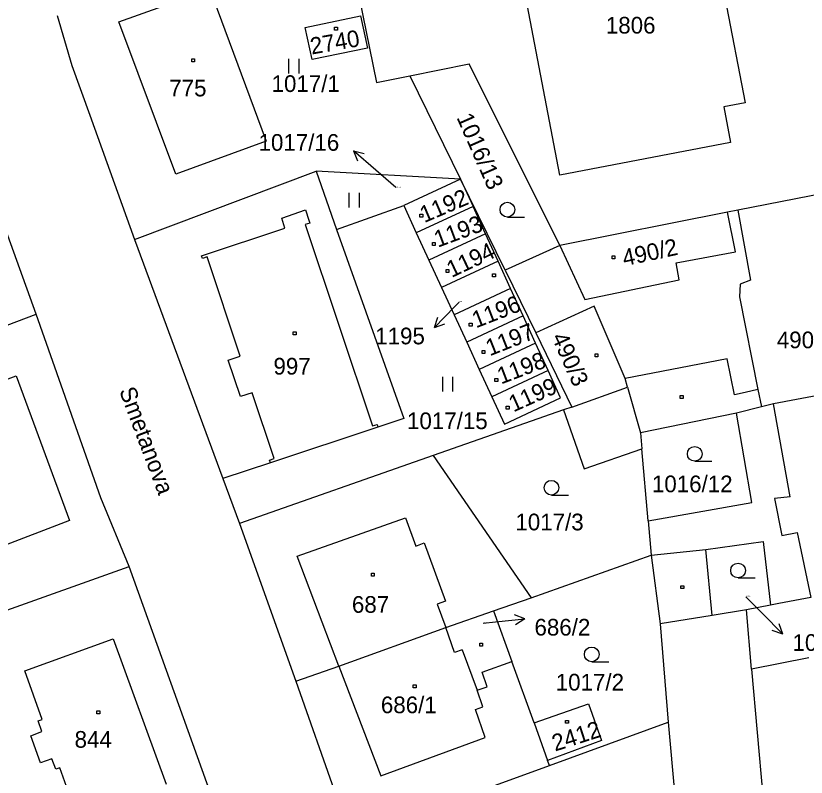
# Model space of a CAD drawing. Extents: x -795483 to -789093, y -1112258 to -1108741.
# Drawn here: x -792037.8 to -791957.3, y -1110049.9 to -1109972.4 of the extents above; entities that cross this region are included whole.
import ezdxf

# ---------------------------------------------------------------- set-up
doc = ezdxf.new("R2010")
doc.units = 0
for name, color, linetype in [('Komunikace', 7, 'Continuous'), ('Vrstva 1', 7, 'Continuous'), ('Vrstva 14', 7, 'Continuous'), ('Vrstva 15', 7, 'Continuous'), ('Vrstva 16', 7, 'Continuous'), ('Vrstva 2', 7, 'Continuous'), ('Vrstva 23', 7, 'Continuous'), ('Vrstva 25', 7, 'Continuous'), ('Vrstva 38', 7, 'Continuous')]:
    doc.layers.add(name, color=color, linetype=linetype)

msp = doc.modelspace()

# ---------------------------------------------------------------- linework, layer by layer
at = {"layer": 'Komunikace'}
for p, q in [((-791999.14, -1109989.86), (-792001.19, -1109988.08)), ((-791992.7, -1110001.53), (-791993.12, -1110001.97)), ((-791963.48, -1110031.54), (-791961.84, -1110033.22)), ((-791990.24, -1110034.24), (-791989, -1110034.11))]:
    msp.add_line(p, q, dxfattribs=at)
at = {"layer": 'Vrstva 1'}
for p, q in [((-792004.82, -1109960.94), (-792001.12, -1109979.15)), ((-791982.43, -1109988.6), (-791987.47, -1109962.34)), ((-792027.35, -1109972.98), (-792018.1, -1109969.65)), ((-792018.1, -1109969.65), (-792012.35, -1109985.13)), ((-791965.74, -1109969.93), (-791963.57, -1109981.23)), ((-792033.62, -1109972.34), (-792032.14, -1109977.43)), ((-792021.56, -1109988.48), (-792027.35, -1109972.98)), ((-792032.14, -1109977.43), (-792030.29, -1109982.48)), ((-791997.72, -1109978.48), (-791991.67, -1109977.27)), ((-791982.44, -1109995.77), (-791991.67, -1109977.27)), ((-792035.76, -1110002.76), (-792044.62, -1109978.29)), ((-792001.12, -1109979.15), (-791997.72, -1109978.48)), ((-791997.72, -1109978.48), (-791992.55, -1109989)), ((-791963.57, -1109981.23), (-791965.73, -1109981.65)), ((-791965.73, -1109981.65), (-791965.04, -1109985.28)), ((-792030.29, -1109982.48), (-792025.74, -1109995.14)), ((-792012.35, -1109985.13), (-792021.56, -1109988.48)), ((-791965.04, -1109985.28), (-791982.43, -1109988.6)), ((-792025.74, -1109995.14), (-792007.24, -1109988.18)), ((-792007.24, -1109988.18), (-792005.17, -1109994.14)), ((-791992.55, -1109989), (-792007.24, -1109988.18)), ((-791992.55, -1109989), (-791998.34, -1109991.69)), ((-791992.55, -1109989), (-791991.27, -1109991.79)), ((-791988, -1109998.29), (-791992.55, -1109989)), ((-791953.76, -1109990.11), (-791964.32, -1109992.17)), ((-792005.17, -1109994.14), (-791998.34, -1109991.69)), ((-791998.34, -1109991.69), (-791997.06, -1109994.47)), ((-791991.27, -1109991.79), (-791997.06, -1109994.47)), ((-791990, -1109994.57), (-791991.27, -1109991.79)), ((-791964.32, -1109992.17), (-791965.37, -1109992.38)), ((-791965.37, -1109992.38), (-791982.44, -1109995.77)), ((-791964.56, -1109996.42), (-791965.37, -1109992.38)), ((-792005.17, -1109994.14), (-791998.34, -1110013.39)), ((-791997.06, -1109994.47), (-791995.77, -1109997.26)), ((-791990, -1109994.57), (-791995.77, -1109997.26)), ((-791988.73, -1109997.36), (-791990, -1109994.57)), ((-792025.74, -1109995.14), (-792016.75, -1110019.5)), ((-791982.44, -1109995.77), (-791988, -1109998.29)), ((-791982.44, -1109995.77), (-791979.89, -1110001.26)), ((-791970.58, -1109997.52), (-791964.56, -1109996.42)), ((-791995.77, -1109997.26), (-791994.49, -1110000.04)), ((-791988.73, -1109997.36), (-791994.49, -1110000.04)), ((-791987.45, -1110000.15), (-791988.73, -1109997.36)), ((-791970.29, -1109999.27), (-791970.58, -1109997.52)), ((-791988, -1109998.29), (-791984.87, -1110004.67)), ((-791979.89, -1110001.26), (-791970.29, -1109999.27)), ((-791994.49, -1110000.04), (-791993.21, -1110002.82)), ((-791987.45, -1110000.15), (-791993.21, -1110002.82)), ((-791986.18, -1110002.93), (-791987.45, -1110000.15)), ((-791978.93, -1110001.93), (-791984.87, -1110004.67)), ((-791975.79, -1110009.32), (-791978.93, -1110001.93)), ((-792050.41, -1110008.23), (-792035.76, -1110002.76)), ((-792029.2, -1110021.48), (-792035.76, -1110002.76)), ((-791993.21, -1110002.82), (-791991.92, -1110005.61)), ((-791986.18, -1110002.93), (-791991.92, -1110005.61)), ((-791984.9, -1110005.72), (-791986.18, -1110002.93)), ((-791984.87, -1110004.67), (-791981.22, -1110012.22)), ((-791991.92, -1110005.61), (-791990.64, -1110008.4)), ((-791984.9, -1110005.72), (-791990.64, -1110008.4)), ((-791983.63, -1110008.51), (-791984.9, -1110005.72)), ((-791990.64, -1110008.4), (-791989.35, -1110011.18)), ((-791983.63, -1110008.51), (-791989.35, -1110011.18)), ((-791982.36, -1110011.29), (-791983.63, -1110008.51)), ((-791975.54, -1110010.19), (-791975.79, -1110009.32)), ((-791950.13, -1110009.92), (-791960.66, -1110011.88)), ((-791981.22, -1110012.22), (-791975.54, -1110010.19)), ((-791975.54, -1110010.19), (-791974.21, -1110014.85)), ((-791989.35, -1110011.18), (-791988.07, -1110013.97)), ((-791988.07, -1110013.97), (-791982.36, -1110011.29)), ((-791981.22, -1110012.22), (-791982.07, -1110012.52)), ((-791961.9, -1110012.2), (-791964.43, -1110012.85)), ((-791960.66, -1110011.88), (-791961.9, -1110012.2)), ((-791982.07, -1110012.52), (-791995.34, -1110017.16)), ((-791964.43, -1110012.85), (-791974.21, -1110014.85)), ((-791962.88, -1110021.94), (-791964.43, -1110012.85)), ((-791998.34, -1110013.39), (-792000.96, -1110014.26)), ((-792000.96, -1110014.26), (-792011.92, -1110017.9)), ((-791974.21, -1110014.85), (-791974.07, -1110016.46)), ((-791973.43, -1110023.81), (-791974.07, -1110016.46)), ((-791995.34, -1110017.16), (-792015.06, -1110024.07)), ((-791995.34, -1110017.16), (-791985.37, -1110031.64)), ((-792011.92, -1110017.9), (-792016.75, -1110019.5)), ((-792016.75, -1110019.5), (-792015.06, -1110024.07)), ((-792026.31, -1110028.47), (-792029.2, -1110021.48)), ((-791973.43, -1110023.81), (-791962.88, -1110021.94)), ((-792015.06, -1110024.07), (-792009.33, -1110040.13)), ((-791973.43, -1110023.81), (-791973.12, -1110027.32)), ((-791967.55, -1110026.74), (-791961.73, -1110025.92)), ((-791961.73, -1110025.92), (-791960.98, -1110032.41)), ((-791966.92, -1110033.44), (-791967.55, -1110026.74)), ((-791985.37, -1110031.64), (-791973.12, -1110027.32)), ((-791973.12, -1110027.32), (-791972.23, -1110034.29)), ((-792057.7, -1110039.65), (-792026.31, -1110028.47)), ((-792017.11, -1110054.09), (-792026.31, -1110028.47)), ((-791989.19, -1110032.98), (-791985.37, -1110031.64)), ((-791956.88, -1110031.63), (-791960.14, -1110032.25)), ((-791960.98, -1110032.41), (-791963.44, -1110032.88)), ((-791960.14, -1110032.25), (-791960.98, -1110032.41)), ((-791994.04, -1110034.69), (-791989.19, -1110032.98)), ((-791989.19, -1110032.98), (-791987.32, -1110038.14)), ((-791963.44, -1110032.88), (-791966.92, -1110033.44)), ((-791962.91, -1110038.93), (-791963.44, -1110032.88)), ((-791966.92, -1110033.44), (-791972.23, -1110034.29)), ((-792004.94, -1110038.61), (-791994.04, -1110034.69)), ((-791993.16, -1110037.21), (-791994.04, -1110034.69)), ((-791972.23, -1110034.29), (-791971.41, -1110044.34)), ((-791992.38, -1110036.94), (-791993.16, -1110037.21)), ((-791992.38, -1110036.94), (-791990.86, -1110041.08)), ((-791990.36, -1110039.22), (-791987.32, -1110038.14)), ((-791985.06, -1110044.4), (-791987.32, -1110038.14)), ((-791957.07, -1110037.76), (-791962.91, -1110038.93)), ((-792009.33, -1110040.13), (-792004.94, -1110038.61)), ((-791989.83, -1110040.71), (-791990.36, -1110039.22)), ((-792009.33, -1110040.13), (-792003.7, -1110056.07)), ((-791990.86, -1110041.08), (-791989.83, -1110040.71)), ((-791985.06, -1110044.4), (-791979.52, -1110042.45)), ((-791979.52, -1110042.45), (-791978.19, -1110046.19)), ((-791985.06, -1110044.4), (-791983.68, -1110048.22)), ((-791983.49, -1110048.73), (-791971.41, -1110044.34)), ((-791971.41, -1110044.34), (-791970.47, -1110054.75)), ((-791978.19, -1110046.19), (-791983.68, -1110048.22)), ((-791983.49, -1110048.73), (-791983.68, -1110048.22)), ((-792003.7, -1110056.07), (-791983.49, -1110048.73))]:
    msp.add_line(p, q, dxfattribs=at)
msp.add_lwpolyline([(-792008.37, -1109973.56), (-792002.74, -1109972.38), (-792002.04, -1109975.65), (-792007.67, -1109976.82), (-792008.37, -1109973.56)], dxfattribs=at)
at = {"layer": 'Vrstva 16'}
for p, q in [((-792001.19, -1109988.08), (-792003.453, -1109986.11)), ((-792003.453, -1109986.11), (-792003.027, -1109987.144)), ((-792003.453, -1109986.11), (-792002.37, -1109986.39)), ((-791993.12, -1110001.97), (-791995.199, -1110004.132)), ((-791995.199, -1110004.132), (-791994.866, -1110003.065)), ((-791995.199, -1110004.132), (-791994.145, -1110003.758)), ((-791961.84, -1110033.22), (-791959.741, -1110035.363)), ((-791989, -1110034.11), (-791986.016, -1110033.798)), ((-791986.016, -1110033.798), (-791987.062, -1110033.405)), ((-791986.016, -1110033.798), (-791986.958, -1110034.399)), ((-791959.741, -1110035.363), (-791960.083, -1110034.299)), ((-791959.741, -1110035.363), (-791960.798, -1110034.998))]:
    msp.add_line(p, q, dxfattribs=at)
at = {"layer": 'Vrstva 2'}
for p, q in [((-792010.76, -1109992.98), (-792008.35, -1109992.12)), ((-792008.35, -1109992.12), (-792007.99, -1109993.19)), ((-791964.32, -1109992.17), (-791963.01, -1109999.29)), ((-792010.43, -1109994), (-792010.76, -1109992.98)), ((-792007.9, -1109993.48), (-792008.36, -1109993.63)), ((-792008.36, -1109993.63), (-792001.52, -1110014.14)), ((-792007.99, -1109993.19), (-792007.9, -1109993.48)), ((-792018.92, -1109996.81), (-792010.43, -1109994)), ((-792018.83, -1109997.08), (-792018.92, -1109996.81)), ((-792018.37, -1109996.93), (-792018.83, -1109997.08)), ((-792015.01, -1110007.03), (-792018.37, -1109996.93)), ((-791963.01, -1109999.29), (-791964.06, -1109999.7)), ((-791964.06, -1109999.7), (-791964.15, -1110000.99)), ((-791964.15, -1110000.99), (-791962.26, -1110010.42)), ((-792016.2, -1110007.43), (-792015.01, -1110007.03)), ((-792014.97, -1110011.16), (-792016.2, -1110007.43)), ((-791965.38, -1110007.32), (-791975.79, -1110009.32)), ((-791964.64, -1110010.97), (-791965.38, -1110007.32)), ((-792046.79, -1110012.35), (-792037.8, -1110009.04)), ((-792037.8, -1110009.04), (-792032.36, -1110023.79)), ((-792013.77, -1110010.76), (-792014.97, -1110011.16)), ((-792011.54, -1110017.47), (-792013.77, -1110010.76)), ((-791963.56, -1110010.74), (-791964.64, -1110010.97)), ((-791962.26, -1110010.42), (-791963.56, -1110010.74)), ((-791962.26, -1110010.42), (-791961.9, -1110012.2)), ((-791958.99, -1110021.35), (-791960.66, -1110011.88)), ((-791982.07, -1110012.52), (-791979.96, -1110018.52)), ((-792001.52, -1110014.14), (-792001.05, -1110013.99)), ((-792001.05, -1110013.99), (-792000.96, -1110014.26)), ((-791979.96, -1110018.52), (-791974.07, -1110016.46)), ((-792012.01, -1110017.62), (-792011.54, -1110017.47)), ((-792011.92, -1110017.9), (-792012.01, -1110017.62)), ((-791958.99, -1110021.35), (-791960.56, -1110021.53)), ((-791960.56, -1110021.53), (-791959.83, -1110025.32)), ((-792009.19, -1110027.42), (-791998.15, -1110023.51)), ((-791998.15, -1110023.51), (-791997.09, -1110026.38)), ((-792032.36, -1110023.79), (-792041.34, -1110027.21)), ((-791959.83, -1110025.32), (-791958.25, -1110024.99)), ((-791958.25, -1110024.99), (-791956.88, -1110031.63)), ((-791997.09, -1110026.38), (-791996.27, -1110026.07)), ((-791996.27, -1110026.07), (-791994.09, -1110032)), ((-791973.12, -1110027.32), (-791967.55, -1110026.74)), ((-792004.94, -1110038.61), (-792009.19, -1110027.42)), ((-791994.09, -1110032), (-791994.92, -1110032.3)), ((-791994.92, -1110032.3), (-791994.04, -1110034.69)), ((-792036.94, -1110039.11), (-792027.92, -1110035.83)), ((-792027.92, -1110035.83), (-792022.53, -1110050.65)), ((-792004.94, -1110038.61), (-792000.68, -1110049.8)), ((-791962.91, -1110038.93), (-791961.67, -1110053.03)), ((-792035.15, -1110044.05), (-792036.94, -1110039.11)), ((-791990.27, -1110042.75), (-791990.86, -1110041.08)), ((-791991.04, -1110043.05), (-791990.27, -1110042.75)), ((-791990.05, -1110045.87), (-791991.04, -1110043.05)), ((-792035.58, -1110044.2), (-792035.15, -1110044.05)), ((-792035.19, -1110045.29), (-792035.58, -1110044.2)), ((-792036.33, -1110045.7), (-792035.19, -1110045.29)), ((-792035.32, -1110048.48), (-792036.33, -1110045.7)), ((-792000.68, -1110049.8), (-791990.05, -1110045.87)), ((-792034.16, -1110048.06), (-792035.32, -1110048.48)), ((-792033.78, -1110049.11), (-792034.16, -1110048.06)), ((-792033.37, -1110048.96), (-792033.78, -1110049.11)), ((-792031.58, -1110053.9), (-792033.37, -1110048.96))]:
    msp.add_line(p, q, dxfattribs=at)
at = {"layer": 'Vrstva 23'}
for p, q in [((-792010.03, -1109978.23), (-792010.03, -1109976.73)), ((-792009.03, -1109976.73), (-792009.03, -1109978.23)), ((-792003.88, -1109991.88), (-792003.88, -1109990.38)), ((-792002.88, -1109990.38), (-792002.88, -1109991.88)), ((-791987.78, -1109992.86), (-791986.03, -1109992.86)), ((-791994.36, -1110010.65), (-791994.36, -1110009.15)), ((-791993.36, -1110009.15), (-791993.36, -1110010.65)), ((-791968.7, -1110017.74), (-791966.95, -1110017.74)), ((-791983.29, -1110021.19), (-791981.54, -1110021.19)), ((-791964.28, -1110029.62), (-791962.53, -1110029.62)), ((-791979.19, -1110038.17), (-791977.44, -1110038.17))]:
    msp.add_line(p, q, dxfattribs=at)
for centre in [(-791987.78, -1109992.11), (-791968.7, -1110016.99), (-791983.29, -1110020.44), (-791964.28, -1110028.87), (-791979.19, -1110037.42)]:
    msp.add_circle(centre, 0.75, dxfattribs=at)
at = {"layer": 'Vrstva 25'}
for p, q in [((-792005.38, -1109973.52), (-792005.08, -1109973.52)), ((-792005.38, -1109973.82), (-792005.38, -1109973.52)), ((-792005.08, -1109973.52), (-792005.08, -1109973.82)), ((-792005.08, -1109973.82), (-792005.38, -1109973.82)), ((-792019.93, -1109976.76), (-792019.63, -1109976.76)), ((-792019.93, -1109977.06), (-792019.93, -1109976.76)), ((-792019.63, -1109976.76), (-792019.63, -1109977.06)), ((-792019.63, -1109977.06), (-792019.93, -1109977.06)), ((-791996.69, -1109992.56), (-791996.39, -1109992.56)), ((-791996.69, -1109992.86), (-791996.69, -1109992.56)), ((-791996.39, -1109992.86), (-791996.69, -1109992.86)), ((-791996.39, -1109992.56), (-791996.39, -1109992.86)), ((-791995.42, -1109995.46), (-791995.12, -1109995.46)), ((-791995.42, -1109995.76), (-791995.42, -1109995.46)), ((-791995.12, -1109995.46), (-791995.12, -1109995.76)), ((-791995.12, -1109995.76), (-791995.42, -1109995.76)), ((-791977.12, -1109996.81), (-791976.82, -1109996.81)), ((-791977.12, -1109997.11), (-791977.12, -1109996.81)), ((-791976.82, -1109997.11), (-791977.12, -1109997.11)), ((-791976.82, -1109996.81), (-791976.82, -1109997.11)), ((-791994.03, -1109998.21), (-791993.73, -1109998.21)), ((-791994.03, -1109998.51), (-791994.03, -1109998.21)), ((-791993.73, -1109998.51), (-791994.03, -1109998.51)), ((-791993.73, -1109998.21), (-791993.73, -1109998.51)), ((-791989.29, -1109998.65), (-791988.99, -1109998.65)), ((-791989.29, -1109998.95), (-791989.29, -1109998.65)), ((-791988.99, -1109998.65), (-791988.99, -1109998.95)), ((-791988.99, -1109998.95), (-791989.29, -1109998.95)), ((-791991.68, -1110003.68), (-791991.38, -1110003.68)), ((-791991.68, -1110003.98), (-791991.68, -1110003.68)), ((-791991.38, -1110003.98), (-791991.68, -1110003.98)), ((-791991.38, -1110003.68), (-791991.38, -1110003.98)), ((-792009.59, -1110004.56), (-792009.29, -1110004.56)), ((-792009.59, -1110004.86), (-792009.59, -1110004.56)), ((-792009.29, -1110004.86), (-792009.59, -1110004.86)), ((-792009.29, -1110004.56), (-792009.29, -1110004.86)), ((-791990.36, -1110006.46), (-791990.06, -1110006.46)), ((-791990.36, -1110006.76), (-791990.36, -1110006.46)), ((-791990.06, -1110006.76), (-791990.36, -1110006.76)), ((-791990.06, -1110006.46), (-791990.06, -1110006.76)), ((-791978.85, -1110006.8), (-791978.55, -1110006.8)), ((-791978.85, -1110007.1), (-791978.85, -1110006.8)), ((-791978.55, -1110006.8), (-791978.55, -1110007.1)), ((-791978.55, -1110007.1), (-791978.85, -1110007.1)), ((-791989.04, -1110009.31), (-791988.74, -1110009.31)), ((-791989.04, -1110009.61), (-791989.04, -1110009.31)), ((-791988.74, -1110009.61), (-791989.04, -1110009.61)), ((-791988.74, -1110009.31), (-791988.74, -1110009.61)), ((-791970.18, -1110011.05), (-791969.88, -1110011.05)), ((-791970.18, -1110011.35), (-791970.18, -1110011.05)), ((-791969.88, -1110011.35), (-791970.18, -1110011.35)), ((-791969.88, -1110011.05), (-791969.88, -1110011.35)), ((-791987.91, -1110012.12), (-791987.61, -1110012.12)), ((-791987.91, -1110012.42), (-791987.91, -1110012.12)), ((-791987.61, -1110012.42), (-791987.91, -1110012.42)), ((-791987.61, -1110012.12), (-791987.61, -1110012.42)), ((-792001.63, -1110029.16), (-792001.33, -1110029.16)), ((-792001.63, -1110029.46), (-792001.63, -1110029.16)), ((-792001.33, -1110029.16), (-792001.33, -1110029.46)), ((-792001.33, -1110029.46), (-792001.63, -1110029.46)), ((-791970.11, -1110030.42), (-791969.81, -1110030.42)), ((-791970.11, -1110030.72), (-791970.11, -1110030.42)), ((-791969.81, -1110030.72), (-791970.11, -1110030.72)), ((-791969.81, -1110030.42), (-791969.81, -1110030.72)), ((-791990.6, -1110036.27), (-791990.3, -1110036.27)), ((-791990.6, -1110036.57), (-791990.6, -1110036.27)), ((-791990.3, -1110036.57), (-791990.6, -1110036.57)), ((-791990.3, -1110036.27), (-791990.3, -1110036.57)), ((-791997.37, -1110040.52), (-791997.07, -1110040.52)), ((-791997.37, -1110040.82), (-791997.37, -1110040.52)), ((-791997.07, -1110040.52), (-791997.07, -1110040.82)), ((-791997.07, -1110040.82), (-791997.37, -1110040.82)), ((-792029.59, -1110043.18), (-792029.29, -1110043.18)), ((-792029.59, -1110043.48), (-792029.59, -1110043.18)), ((-792029.29, -1110043.48), (-792029.59, -1110043.48)), ((-792029.29, -1110043.18), (-792029.29, -1110043.48)), ((-791981.86, -1110044.14), (-791981.56, -1110044.14)), ((-791981.86, -1110044.44), (-791981.86, -1110044.14)), ((-791981.56, -1110044.44), (-791981.86, -1110044.44)), ((-791981.56, -1110044.14), (-791981.56, -1110044.44))]:
    msp.add_line(p, q, dxfattribs=at)

# ---------------------------------------------------------------- texts
at = {"layer": 'Vrstva 14'}
for s, height, p in [('1017/1', 1.7, (-792011.795, -1109980.12)), ('1017/16', 0.1, (-791999.14, -1109989.86)), ('1017/15', 1.7, (-791998.001, -1110014.47)), ('1016/12', 1.7, (-791973.058, -1110020.9)), ('1017/3', 1.7, (-791986.962, -1110024.78)), ('1016/23', 0.1, (-791963.48, -1110031.54)), ('1017/2', 1.7, (-791982.852, -1110041.1))]:
    msp.add_text(s, height=height, dxfattribs=at).set_placement(p)
msp.add_text('1016/13', height=1.7, rotation=293.76072, dxfattribs=at).set_placement((-791992.982, -1109982.715))
at = {"layer": 'Vrstva 15'}
for s, height, p in [('1806', 1.7, (-791977.75, -1109974.17)), ('775', 1.7, (-792022.216, -1109980.57)), ('1195', 0.1, (-791992.7, -1110001.53)), ('490/1', 1.7, (-791960.338, -1110006.23)), ('997', 1.7, (-792011.603, -1110008.91)), ('687', 1.7, (-792003.613, -1110033.18)), ('686/2', 0.1, (-791990.24, -1110034.24)), ('686/1', 1.7, (-792000.663, -1110043.41)), ('844', 1.7, (-792031.858, -1110046.93))]:
    msp.add_text(s, height=height, dxfattribs=at).set_placement(p)
for s, rotation, p in [('2740', 9.80289, (-792007.705, -1109976.307)), ('1192', 23.04846, (-791996.245, -1109993.482)), ('1193', 20.40228, (-791994.866, -1109995.992)), ('1194', 25.20657, (-791993.463, -1109999.075)), ('490/2', 12.16881, (-791975.867, -1109997.882)), ('1196', 21.12255, (-791990.975, -1110004.202)), ('1197', 21.54996, (-791989.572, -1110007.053)), ('490/3', 294.0336, (-791983.313, -1110005.087)), ('1198', 20.84823, (-791988.42, -1110009.923)), ('1199', 24.09057, (-791987.165, -1110012.771)), ('2412', 17.81892, (-791982.92, -1110047.32))]:
    msp.add_text(s, height=1.7, rotation=rotation, dxfattribs=at).set_placement(p)
at = {"layer": 'Vrstva 16'}
for s, p in [('1017/16', (-792013.121, -1109986.11)), ('1195', (-792001.239, -1110005.83)), ('686/2', (-791985.02, -1110035.5)), ('1016/23', (-791958.74, -1110037.06))]:
    msp.add_text(s, height=1.7, dxfattribs=at).set_placement(p)
at = {"layer": 'Vrstva 38'}
msp.add_text('Smetanova', height=1.7, rotation=290.65257, dxfattribs=at).set_placement((-792027.34, -1110010.54))

doc.saveas('drawing.dxf')
